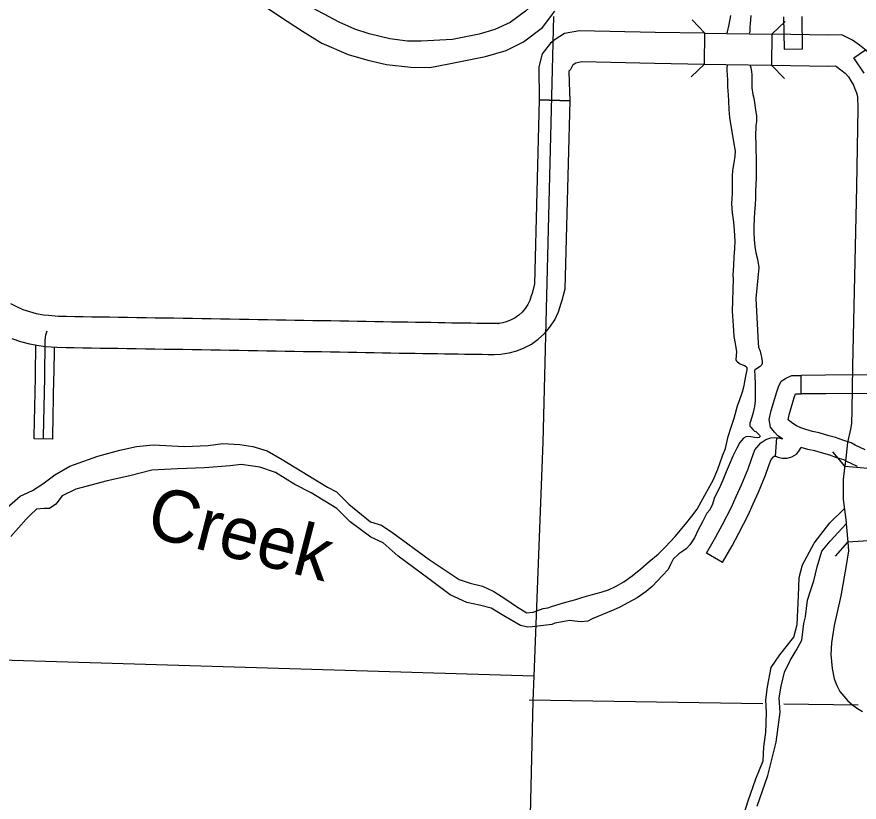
# Model space of a CAD drawing. Extents: x 1196286 to 1268366, y 2040822 to 2082115.
# Drawn here: x 1224740 to 1227299, y 2061367 to 2063754 of the extents above; entities that cross this region are included whole.
import ezdxf

# ---------------------------------------------------------------- set-up
doc = ezdxf.new("R2010")
doc.units = 0
for name, color, linetype in [('55', 7, 'Continuous'), ('60', 7, 'Continuous'), ('61', 7, 'Continuous'), ('62', 7, 'Continuous'), ('Level 69', 7, 'Continuous'), ('Level 71', 7, 'Continuous'), ('Level 76', 7, 'Continuous'), ('Level 87', 7, 'Continuous')]:
    doc.layers.add(name, color=color, linetype=linetype)

msp = doc.modelspace()

# ---------------------------------------------------------------- linework, layer by layer
at = {"layer": '55'}
msp.add_lwpolyline([(1226370.8, 2063754.7), (1226338.7, 2062461.5), (1226311, 2061751.3), (1226308, 2061674.1), (1226263, 2059774.7)], dxfattribs=at)
at = {"layer": '60'}
for points in [[(1224455.4, 2061807.3), (1226311, 2061751.3)], [(1227006.5, 2061666.2), (1226296.6, 2061677.4)], [(1227296.3, 2061661.6), (1227070.2, 2061665.2)]]:
    msp.add_lwpolyline(points, dxfattribs=at)
at = {"layer": '61'}
for points in [[(1227197.6, 2062664.6), (1227123.2, 2062664.1)], [(1227394.7, 2062664.8), (1227378.6, 2062664.2), (1227325.7, 2062665.5), (1227197.6, 2062664.6)], [(1227198, 2062608.4), (1227123.6, 2062607.9)], [(1227396.8, 2062608.6), (1227379, 2062607.9), (1227325.2, 2062609.2), (1227198, 2062608.4)]]:
    msp.add_lwpolyline(points, dxfattribs=at)
at = {"layer": '62'}
for points in [[(1226377.6, 2063856.9), (1226327.5, 2063809.2), (1226285.8, 2063770.9), (1226238.8, 2063736.3), (1226192.3, 2063715.5), (1226144.7, 2063701), (1226063.3, 2063684.4), (1225969, 2063679.2), (1225927.3, 2063679.7), (1225873.1, 2063686.4), (1225810.6, 2063702.3), (1225767.4, 2063715.8), (1225719.3, 2063737.8), (1225624.4, 2063788.2), (1225569.4, 2063824.4), (1225522.5, 2063858.1), (1225477.2, 2063896.7), (1225394.7, 2063964.3), (1225354.2, 2064003.4), (1225271.3, 2064105.5)], [(1225239.2, 2064032.3), (1225309.6, 2063943.8), (1225403.7, 2063853.5), (1225482.6, 2063793.5), (1225538.3, 2063755.2), (1225607.7, 2063709.6), (1225666.3, 2063673.9), (1225746.2, 2063638.8), (1225806.9, 2063621.7), (1225863, 2063608.9), (1225937.1, 2063600.7), (1225995, 2063600), (1226052.9, 2063610.4), (1226163.6, 2063633.3), (1226226.9, 2063651.3), (1226279.1, 2063677.4), (1226336.9, 2063721.2), (1226374.6, 2063771.1)], [(1226899.3, 2063708.3), (1226904.5, 2063729.9), (1226909.8, 2063757.2)], [(1226969.8, 2063757.5), (1226969, 2063744.8), (1226968.3, 2063733.1), (1226967.6, 2063723), (1226967.2, 2063710.6), (1226965.8, 2063704)], [(1226898.4, 2063704.7), (1226899.3, 2063708.3)], [(1226917.9, 2062957.6), (1226916.3, 2062969.1), (1226918.4, 2062998.8), (1226919.2, 2063025.4), (1226921.5, 2063049.1), (1226922.2, 2063073.1), (1226920.6, 2063104), (1226918.4, 2063129.3), (1226914.8, 2063157.6), (1226912.7, 2063185.5), (1226914.4, 2063217.4), (1226914.3, 2063247.9), (1226914.2, 2063269.7), (1226915.5, 2063286.9), (1226919.6, 2063309.7), (1226922.5, 2063330.7), (1226923.7, 2063345.3), (1226918.7, 2063374.1), (1226906, 2063447.8), (1226904.9, 2063471.6), (1226903.5, 2063497.9), (1226902.2, 2063516.4), (1226900.7, 2063540.5), (1226900.2, 2063560.1), (1226899.3, 2063578.2), (1226898.5, 2063588.7), (1226898.4, 2063598.9), (1226899.5, 2063607.1), (1226899.4, 2063608.4)], [(1226968.7, 2063606.1), (1226970, 2063598.8), (1226972.6, 2063587.1), (1226973.4, 2063576.9), (1226973.6, 2063558.5), (1226973.2, 2063547.9), (1226972.9, 2063537.4), (1226976.4, 2063517.4), (1226979.8, 2063506.4), (1226982.9, 2063486), (1226984.6, 2063470.1), (1226987.1, 2063452.7), (1226987.3, 2063435.4), (1226985.8, 2063423.4), (1226984.7, 2063390.4), (1226985.1, 2063366.7), (1226985.2, 2063347.5), (1226986.4, 2063324.9), (1226986.9, 2063305.3), (1226986.2, 2063284.3), (1226986, 2063265.1), (1226985.3, 2063241.8), (1226984.8, 2063226.8), (1226984, 2063202.7), (1226983, 2063182.5), (1226981.9, 2063160.3), (1226980.6, 2063141.2), (1226979.8, 2063115.6), (1226979.5, 2063096.1), (1226980.8, 2063076.5), (1226982, 2063056.1), (1226985.5, 2063036.1), (1226990.5, 2063017.5), (1226994.9, 2062992)], [(1226994.9, 2062992), (1226985.9, 2062898.1), (1226992.8, 2062763), (1226994, 2062749.5), (1226998.2, 2062738), (1227000.9, 2062727.8), (1227002.5, 2062719.5), (1227004.7, 2062705.9), (1227004.5, 2062699.9), (1227002.8, 2062695), (1226998.6, 2062690.7), (1226990.5, 2062685.6), (1226986, 2062683.2), (1226982.9, 2062681.8), (1226981.6, 2062676.9), (1226982.4, 2062664.5), (1226982.5, 2062656.2), (1226983.6, 2062643.4), (1226983.7, 2062634.3), (1226983.1, 2062605), (1226983.6, 2062586.6), (1226981.6, 2062569.7), (1226977.7, 2062551), (1226973.5, 2062537.6), (1226971.4, 2062530.6), (1226968.9, 2062524.3), (1226967.3, 2062519), (1226967.1, 2062513), (1226967.7, 2062510), (1226970.6, 2062506.5), (1226976.4, 2062499.6), (1226981.9, 2062494.5), (1226985.2, 2062493.3), (1226991.7, 2062487.4), (1226996.5, 2062482.7), (1226998.6, 2062478.9), (1226997.8, 2062477.1), (1226995.5, 2062475.6), (1226989.1, 2062474.7), (1226981.6, 2062475.3), (1226976.4, 2062475.9), (1226970.4, 2062477.2), (1226961.1, 2062478.6), (1226954.7, 2062477.7), (1226947.5, 2062473.4), (1226936.9, 2062459.8), (1226928.1, 2062442.5), (1226915.8, 2062418.4), (1226904.1, 2062392.1), (1226895.5, 2062370.6), (1226885, 2062345.3), (1226874.1, 2062320.5), (1226864.9, 2062303.5), (1226858.9, 2062289.7), (1226853.5, 2062272.6), (1226845.4, 2062255.6), (1226836.5, 2062245.3), (1226823.7, 2062219.1), (1226810.2, 2062194.7), (1226798.9, 2062170.6), (1226785.1, 2062149.6), (1226773.9, 2062136.8), (1226763.9, 2062130), (1226751.3, 2062122.1), (1226734.7, 2062105.3), (1226725.9, 2062089.1), (1226719.1, 2062074.6), (1226701.7, 2062056), (1226670.3, 2062022.8), (1226652.5, 2062007.2), (1226624.6, 2061987.8), (1226596.4, 2061972.5), (1226572, 2061960.2), (1226551.9, 2061950.7), (1226488.5, 2061924.1), (1226475.1, 2061917.4), (1226453.4, 2061915.1), (1226435.9, 2061917.3), (1226419, 2061919.7), (1226398.4, 2061915.7), (1226374.8, 2061911.1)], [(1226364.9, 2061961.8), (1226400.9, 2061973.3), (1226423.2, 2061978.9), (1226438.1, 2061983.2), (1226457, 2061989.3), (1226484.6, 2061997.1), (1226515.2, 2062005.1), (1226537.6, 2062012.7), (1226559.2, 2062022.5), (1226584.8, 2062037.1), (1226609.3, 2062055.5), (1226635.9, 2062076.8), (1226661.3, 2062098.2), (1226688.2, 2062120.6), (1226710.6, 2062143.6), (1226740.1, 2062174.3), (1226771.6, 2062212), (1226791.1, 2062236.2), (1226807.1, 2062257.8), (1226819.1, 2062279.6), (1226835.7, 2062309.2), (1226855.6, 2062345.4), (1226869.8, 2062379.5), (1226884.6, 2062419.7), (1226893.1, 2062442.3), (1226901.8, 2062478.5), (1226910.2, 2062506.5), (1226919.6, 2062533.6), (1226930.2, 2062572), (1226937.2, 2062591), (1226945, 2062614.4), (1226949.8, 2062633.1), (1226953.3, 2062650.3), (1226955.1, 2062661.5), (1226958.7, 2062680.5), (1226959.6, 2062683.5), (1226959, 2062686.9), (1226956.1, 2062690), (1226950.9, 2062693.2), (1226943.5, 2062695.7), (1226935.4, 2062699.3), (1226927.3, 2062706), (1226926, 2062711.7), (1226926.4, 2062724.1), (1226927.9, 2062736.1), (1226924, 2062760.7), (1226919.8, 2062782.3), (1226917.8, 2062815.3), (1226914.5, 2062858.3), (1226917.9, 2062957.6)], [(1224818.9, 2062334.8), (1224855.8, 2062362.4), (1224901.3, 2062388.3), (1224986.4, 2062418.7), (1225052.7, 2062436.6), (1225103.8, 2062448.5), (1225153.8, 2062453), (1225249.3, 2062448.1), (1225321.6, 2062450.8), (1225365.8, 2062457.2), (1225417.1, 2062454.2), (1225457.5, 2062448.3), (1225500.9, 2062434.8), (1225546.3, 2062408.8), (1225683.7, 2062324.1), (1225711.3, 2062310.4), (1225748.6, 2062272.3), (1225814.4, 2062218.9), (1225848, 2062209.2), (1225882.2, 2062185.3), (1225992.4, 2062104.2), (1226083.5, 2062043.9), (1226117.9, 2062032.6), (1226154.8, 2062023.5), (1226189.8, 2062007.9), (1226222.9, 2061985.8), (1226260.8, 2061960.1), (1226289.1, 2061942.3), (1226309.1, 2061944.5)], [(1226305.4, 2061899.9), (1226292.6, 2061899.1), (1226269.9, 2061903.7), (1226219.7, 2061933.2), (1226181.7, 2061956.4), (1226145.6, 2061965.4), (1226107, 2061974.5), (1226056.6, 2061997.5), (1225991.5, 2062045.9), (1225898.2, 2062114.6), (1225852.6, 2062155.6), (1225816, 2062172.1), (1225752.5, 2062219.6), (1225712.7, 2062259.5), (1225634.6, 2062307.6), (1225585, 2062332.2), (1225526, 2062368.7), (1225478.7, 2062385.7), (1225421.7, 2062393.1), (1225388.4, 2062389.6), (1225309.8, 2062383), (1225227.6, 2062379.9), (1225150.3, 2062376.5), (1225083.1, 2062358.7), (1225014.5, 2062343.3), (1224918.8, 2062318.4), (1224878.1, 2062297.7), (1224858, 2062272.9), (1224839.1, 2062259.6), (1224822.6, 2062259.4), (1224800.1, 2062257.1), (1224781.1, 2062240.5), (1224768.1, 2062226.9), (1224721.9, 2062174.9)], [(1224264.5, 2061499.8), (1224273.4, 2061549.8), (1224277.1, 2061598.9), (1224298.6, 2061634.7), (1224299.7, 2061659.2), (1224300.9, 2061687.8), (1224332.8, 2061742.5), (1224389.7, 2061802.6), (1224431.1, 2061858.5), (1224456.3, 2061905.4), (1224483.2, 2061939.3), (1224542.7, 2061997.2), (1224597.2, 2062090.9), (1224654.3, 2062190.8), (1224702.4, 2062255.2), (1224750.3, 2062297.6), (1224787.1, 2062314.8), (1224818.9, 2062334.8)], [(1226961.7, 2061371.7), (1226985, 2061437.9), (1227007.7, 2061492.4), (1227009.5, 2061535.8), (1227015.5, 2061579.1), (1227018, 2061638.3), (1227015.6, 2061678), (1227021.4, 2061717.3), (1227032.1, 2061776.2), (1227058.2, 2061814.6), (1227101.3, 2061868.2), (1227111.1, 2061907.3), (1227114.9, 2061994.2), (1227117.2, 2062049.5), (1227127.1, 2062088.6), (1227162.5, 2062154.4), (1227210, 2062215.7), (1227254.7, 2062259.2)], [(1226989.6, 2061354.7), (1227022.1, 2061448.2), (1227046.9, 2061550), (1227058.9, 2061640.5), (1227056.7, 2061684.1), (1227062.3, 2061719.5), (1227072.3, 2061762.6), (1227090.1, 2061797.4), (1227107.8, 2061828.3), (1227125.4, 2061859.2), (1227131.7, 2061910.4), (1227136.6, 2061930), (1227142.9, 2061981.1), (1227152.4, 2062012.4), (1227161.7, 2062039.7), (1227171.7, 2062082.8), (1227185.9, 2062129.6), (1227211.7, 2062160.2), (1227260.3, 2062212.7)], [(1226309.1, 2061944.5), (1226339.2, 2061955.8), (1226353.2, 2061958.3), (1226364.9, 2061961.8)], [(1226374.8, 2061911.1), (1226373, 2061910.3), (1226365.8, 2061907.5), (1226305.4, 2061899.9)], [(1226950.2, 2061333.2), (1226961.7, 2061371.7)]]:
    msp.add_lwpolyline(points, dxfattribs=at)
at = {"layer": 'Level 69'}
for p, q in [((1227314.9, 2063582.3), (1227283.6, 2063629.1)), ((1227123.4, 2062607.9), (1227123.3, 2062664.1)), ((1224849, 2062470.6), (1224792.8, 2062471.1)), ((1227044.8, 2062418.4), (1227049.1, 2062474.5)), ((1226883.8, 2062095.6), (1226835.2, 2062123.9))]:
    msp.add_line(p, q, dxfattribs=at)
for points in [[(1227283.6, 2063629.1), (1227316, 2063650.8), (1227345.6, 2063654.7), (1227380.3, 2063659), (1227488.2, 2063666.3), (1227493.2, 2063666)], [(1224820.9, 2062470.8), (1224821, 2062478.6), (1224824.6, 2062657.5), (1224826.3, 2062769.7), (1224827, 2062778.8), (1224828.4, 2062787.3), (1224831.6, 2062799)], [(1224796.6, 2062669.2), (1224798, 2062756.2)], [(1224852.9, 2062668.3), (1224854.2, 2062750.1)], [(1224792.8, 2062471.1), (1224792.8, 2062479), (1224796.5, 2062658), (1224796.6, 2062669.2)], [(1224849, 2062470.6), (1224849.1, 2062478.2), (1224852.7, 2062657), (1224852.9, 2062668.3)], [(1227075.9, 2062655), (1227078.2, 2062656.5), (1227094.7, 2062664.1), (1227123.3, 2062664.1)], [(1227066.9, 2062471.1), (1227052.6, 2062480.8), (1227042, 2062491.1), (1227029.6, 2062506.6), (1227026.2, 2062529.8), (1227032.4, 2062557.8), (1227048.8, 2062613.8), (1227054.1, 2062629.1), (1227062.8, 2062646.6), (1227075.9, 2062655)], [(1227128, 2062502.9), (1227121.9, 2062504.9), (1227109, 2062511.2), (1227097.9, 2062518), (1227088.3, 2062524.6), (1227083.7, 2062529.1), (1227083.7, 2062529.1), (1227086.9, 2062543.8), (1227102.4, 2062596.6), (1227106.3, 2062607.9)], [(1227106.3, 2062607.9), (1227123.4, 2062607.9)], [(1227317.8, 2062438.2), (1227287.7, 2062452.3), (1227275.3, 2062459.3), (1227249.7, 2062467.1), (1227227.4, 2062475.1), (1227207.6, 2062480.5), (1227177.8, 2062489.2), (1227158, 2062493.1), (1227137.4, 2062499.7), (1227128, 2062502.9)], [(1226925.9, 2062296.4), (1226941.9, 2062331.8), (1226962, 2062380.6), (1226971.8, 2062409.7), (1226982.8, 2062437.7), (1227000.7, 2062458.8), (1227015.5, 2062469.1), (1227030.8, 2062474.7), (1227043.6, 2062475), (1227049.1, 2062474.5)], [(1227049.1, 2062474.5), (1227055.8, 2062474), (1227066.9, 2062471.1)], [(1227044.8, 2062418.4), (1227046.3, 2062418.3), (1227046.6, 2062418.3), (1227052.7, 2062415.6), (1227066.9, 2062412.5), (1227080.2, 2062412.8), (1227095.2, 2062416.2), (1227108.6, 2062425.1), (1227116.5, 2062433.5), (1227122.9, 2062445.3)], [(1227294, 2062387.3), (1227262, 2062402.2), (1227253, 2062407.3), (1227231.9, 2062413.7), (1227210.5, 2062421.4), (1227192.4, 2062426.3), (1227164.3, 2062434.5), (1227143.9, 2062438.6), (1227122.9, 2062445.3)], [(1226977.2, 2062273.3), (1226993.5, 2062309.5), (1227014.7, 2062360.8), (1227024.7, 2062390.5), (1227031.8, 2062408.5), (1227038.8, 2062416.8), (1227041.5, 2062418.6), (1227042.1, 2062418.7), (1227044.8, 2062418.4)], [(1226835.2, 2062123.9), (1226864.2, 2062173.6), (1226883.8, 2062211), (1226911.3, 2062263.9), (1226925.9, 2062296.4)], [(1226883.8, 2062095.6), (1226913.4, 2062146.3), (1226933.7, 2062185), (1226962, 2062239.4), (1226977.2, 2062273.3)]]:
    msp.add_lwpolyline(points, dxfattribs=at)
at = {"layer": 'Level 71'}
msp.add_line((1227071.5, 2063655.3), (1227127.7, 2063656.4), dxfattribs=at)
for points in [[(1227069.7, 2063753.5), (1227071.5, 2063655.3)], [(1227127.7, 2063656.4), (1227125.9, 2063754.5)]]:
    msp.add_lwpolyline(points, dxfattribs=at)
at = {"layer": 'Level 76'}
for points in [[(1226791.5, 2063744.2), (1226830.7, 2063703.8)], [(1227034.4, 2063700.6), (1227074.8, 2063739.7)], [(1226829.2, 2063610.1), (1226788.8, 2063570.9)], [(1227072.1, 2063566.4), (1227032.9, 2063606.8)], [(1227255.8, 2062388.5), (1227219.6, 2062431.5)], [(1227227.7, 2062114.9), (1227264.9, 2062157.1)]]:
    msp.add_lwpolyline(points, dxfattribs=at)
at = {"layer": 'Level 87'}
for p, q in [((1226829.2, 2063610.1), (1226830.7, 2063703.8)), ((1226829.2, 2063610.1), (1226829.2, 2063610.1)), ((1226203.7, 2062822.2), (1226206.3, 2062822.3))]:
    msp.add_line(p, q, dxfattribs=at)
for points in [[(1226830.7, 2063703.8), (1226679.1, 2063706.2), (1226449.4, 2063711.4), (1226403.9, 2063702.7), (1226375.8, 2063685.1), (1226361.2, 2063673.4)], [(1226830.7, 2063703.8), (1226896.1, 2063702.8), (1227034.4, 2063700.6)], [(1227034.4, 2063700.6), (1227032.9, 2063606.8), (1227206.6, 2063604.1), (1227226.4, 2063604.5), (1227231, 2063602.3), (1227243.4, 2063593), (1227257.4, 2063581.9), (1227267.3, 2063571.2), (1227274.3, 2063559.6), (1227282, 2063545.9), (1227286.7, 2063535.1), (1227291.1, 2063522.4), (1227294.2, 2063511.4), (1227295.6, 2063475.4), (1227291.1, 2063238.1), (1227279.4, 2062692.4), (1227277.4, 2062557.1), (1227275.8, 2062518.2), (1227273.1, 2062500.2), (1227264.1, 2062459.8), (1227259.7, 2062421.2), (1227255.8, 2062388.5)], [(1227349.2, 2062380.4), (1227352.8, 2062410.3), (1227356.7, 2062444.3), (1227365.3, 2062483.1), (1227369.2, 2062509.3), (1227371.1, 2062554.5), (1227373.1, 2062690.7), (1227384.8, 2063236.2), (1227389.4, 2063476.3), (1227387.5, 2063526.2), (1227380.5, 2063550.8), (1227374, 2063569.4), (1227366.1, 2063587.5), (1227355.4, 2063606.8), (1227342.5, 2063628.1), (1227321.2, 2063650.8), (1227300.8, 2063667.2), (1227279.6, 2063683), (1227246.6, 2063698.6), (1227206.5, 2063697.9), (1227034.4, 2063700.6)], [(1226361.2, 2063673.4), (1226336.6, 2063641.5), (1226325.6, 2063601.3), (1226327.3, 2063501.1), (1226421.1, 2063498.6), (1226418.8, 2063554.3)], [(1226418.8, 2063554.3), (1226418.5, 2063589.2), (1226423.3, 2063594.4), (1226430.1, 2063608.5), (1226438.7, 2063613.9), (1226457.2, 2063617.4), (1226677.3, 2063612.5), (1226829.2, 2063610.1)], [(1226829.2, 2063610.1), (1226894.6, 2063609), (1227032.9, 2063606.8)], [(1226421.1, 2063498.6), (1226327.3, 2063501.1), (1226312.8, 2062942), (1226305.3, 2062913.3)], [(1226397.2, 2062892.9), (1226406.1, 2062927.2), (1226421.1, 2063498.6)], [(1226305.3, 2062913.3), (1226302.9, 2062906.3), (1226298.3, 2062892), (1226292.2, 2062879), (1226284.5, 2062867.1), (1226275.3, 2062856.3), (1226265.2, 2062846.9), (1226254.2, 2062839.1), (1226242.3, 2062832.7), (1226229.8, 2062827.8), (1226216.7, 2062824.2), (1226203.7, 2062822.2)], [(1226215.8, 2062729.2), (1226236.4, 2062732.4), (1226259.3, 2062738.6), (1226281.9, 2062747.5), (1226303.7, 2062759.3), (1226324.3, 2062773.9), (1226343.1, 2062791.2), (1226359.9, 2062811), (1226374.3, 2062833.3), (1226385.8, 2062857.7), (1226394, 2062883.5), (1226397.2, 2062892.9)], [(1226203.7, 2062822.2), (1226189.4, 2062821.5), (1226173, 2062821.6), (1226155.6, 2062821.9), (1226137.9, 2062822.2), (1226119.6, 2062822.4), (1226101.1, 2062822.6), (1226081.8, 2062822.9), (1226062, 2062823.1), (1226041.5, 2062823.4), (1226020.2, 2062823.8), (1225998, 2062824.3), (1225975.2, 2062824.7), (1225951.7, 2062825), (1225927.7, 2062825.4), (1225903.3, 2062825.8), (1225878.5, 2062826.3), (1225853.2, 2062826.7), (1225827.6, 2062827.2), (1225801.5, 2062827.8), (1225775, 2062828.3), (1225748.3, 2062828.7), (1225721.5, 2062829.1), (1225694.4, 2062829.5), (1225667.2, 2062829.9), (1225639.8, 2062830.3), (1225612.4, 2062830.8), (1225584.7, 2062831.3), (1225556.8, 2062831.7), (1225529, 2062832.1), (1225501.1, 2062832.5), (1225473.2, 2062833), (1225444.9, 2062833.7), (1225416.4, 2062834.3), (1225387.9, 2062834.8), (1225359.2, 2062835.3), (1225330.7, 2062835.7), (1225302.3, 2062836), (1225274, 2062836.5), (1225245.6, 2062837), (1225217.2, 2062837.5), (1225188.9, 2062837.9), (1225160.6, 2062838.4), (1225132.4, 2062838.8), (1225104.3, 2062839.3), (1225076.3, 2062839.8), (1225048.5, 2062840.3), (1225021.1, 2062840.7), (1224994.2, 2062841.1), (1224967.6, 2062841.4), (1224941.7, 2062841.7), (1224916.3, 2062842.1), (1224891.1, 2062842.7), (1224866.8, 2062843.5), (1224835.9, 2062845.7), (1224820.7, 2062847.4), (1224799.5, 2062851.3), (1224778.9, 2062856.9), (1224759, 2062863.7), (1224740.1, 2062872), (1224721.7, 2062881.7)], [(1226206.3, 2062822.3), (1226201.1, 2062821.7), (1226203.7, 2062822.2)], [(1224724.9, 2062776.4), (1224751.4, 2062767.2), (1224778.8, 2062759.8), (1224806.9, 2062754.6), (1224827.4, 2062752.3), (1224861.9, 2062749.8), (1224888.5, 2062749), (1224914.4, 2062748.4), (1224940.4, 2062747.9), (1224966.6, 2062747.6), (1224993, 2062747.3), (1225019.8, 2062747), (1225046.9, 2062746.6), (1225074.6, 2062746.1), (1225102.6, 2062745.5), (1225130.9, 2062745), (1225159.2, 2062744.6), (1225187.5, 2062744.2), (1225215.7, 2062743.7), (1225244, 2062743.3), (1225272.4, 2062742.8), (1225300.9, 2062742.3), (1225329.4, 2062741.9), (1225357.8, 2062741.6), (1225386.2, 2062741.1), (1225414.6, 2062740.5), (1225442.9, 2062740), (1225471.2, 2062739.3), (1225499.5, 2062738.8), (1225527.6, 2062738.3), (1225555.5, 2062738), (1225583.2, 2062737.6), (1225610.7, 2062737.1), (1225638.3, 2062736.6), (1225665.8, 2062736.2), (1225693, 2062735.8), (1225720, 2062735.4), (1225746.8, 2062734.9), (1225773.4, 2062734.5), (1225799.7, 2062734.1), (1225825.6, 2062733.5), (1225851.4, 2062733), (1225876.8, 2062732.5), (1225901.7, 2062732.1), (1225926.2, 2062731.7), (1225950.2, 2062731.3), (1225973.6, 2062730.9), (1225996.3, 2062730.5), (1226018.4, 2062730.1), (1226039.9, 2062729.7), (1226060.8, 2062729.3), (1226080.7, 2062729.1), (1226099.9, 2062728.9), (1226118.6, 2062728.6), (1226136.5, 2062728.5), (1226154, 2062728.1), (1226172, 2062727.9), (1226191.3, 2062727.7), (1226210.6, 2062728.6), (1226215.8, 2062729.2)], [(1227255.8, 2062388.5), (1227255.2, 2062383.6), (1227250.8, 2062347.7), (1227251, 2062287.2), (1227259.1, 2062226.3), (1227264.2, 2062168.7), (1227264.9, 2062157.1)], [(1227255.8, 2062388.5), (1227349.2, 2062380.4)], [(1227264.9, 2062157.1), (1227266.6, 2062131.1), (1227259.5, 2062086.1), (1227243.6, 2061994.3), (1227223.9, 2061903.7), (1227215.4, 2061851.3), (1227212.9, 2061816.1), (1227216.9, 2061773.1), (1227223.9, 2061742.2), (1227231.6, 2061722), (1227241.2, 2061703.8), (1227252.7, 2061689.8), (1227264.4, 2061675.9), (1227279.8, 2061662.1), (1227294.2, 2061652), (1227309.9, 2061642.7)], [(1227358.5, 2062163), (1227264.9, 2062157.1)]]:
    msp.add_lwpolyline(points, dxfattribs=at)

# ---------------------------------------------------------------- texts
at = {"layer": '62'}
msp.add_text('Creek', height=158.4, rotation=345.5512, dxfattribs=at).set_placement((1225127, 2062178.5))

doc.saveas('drawing.dxf')
